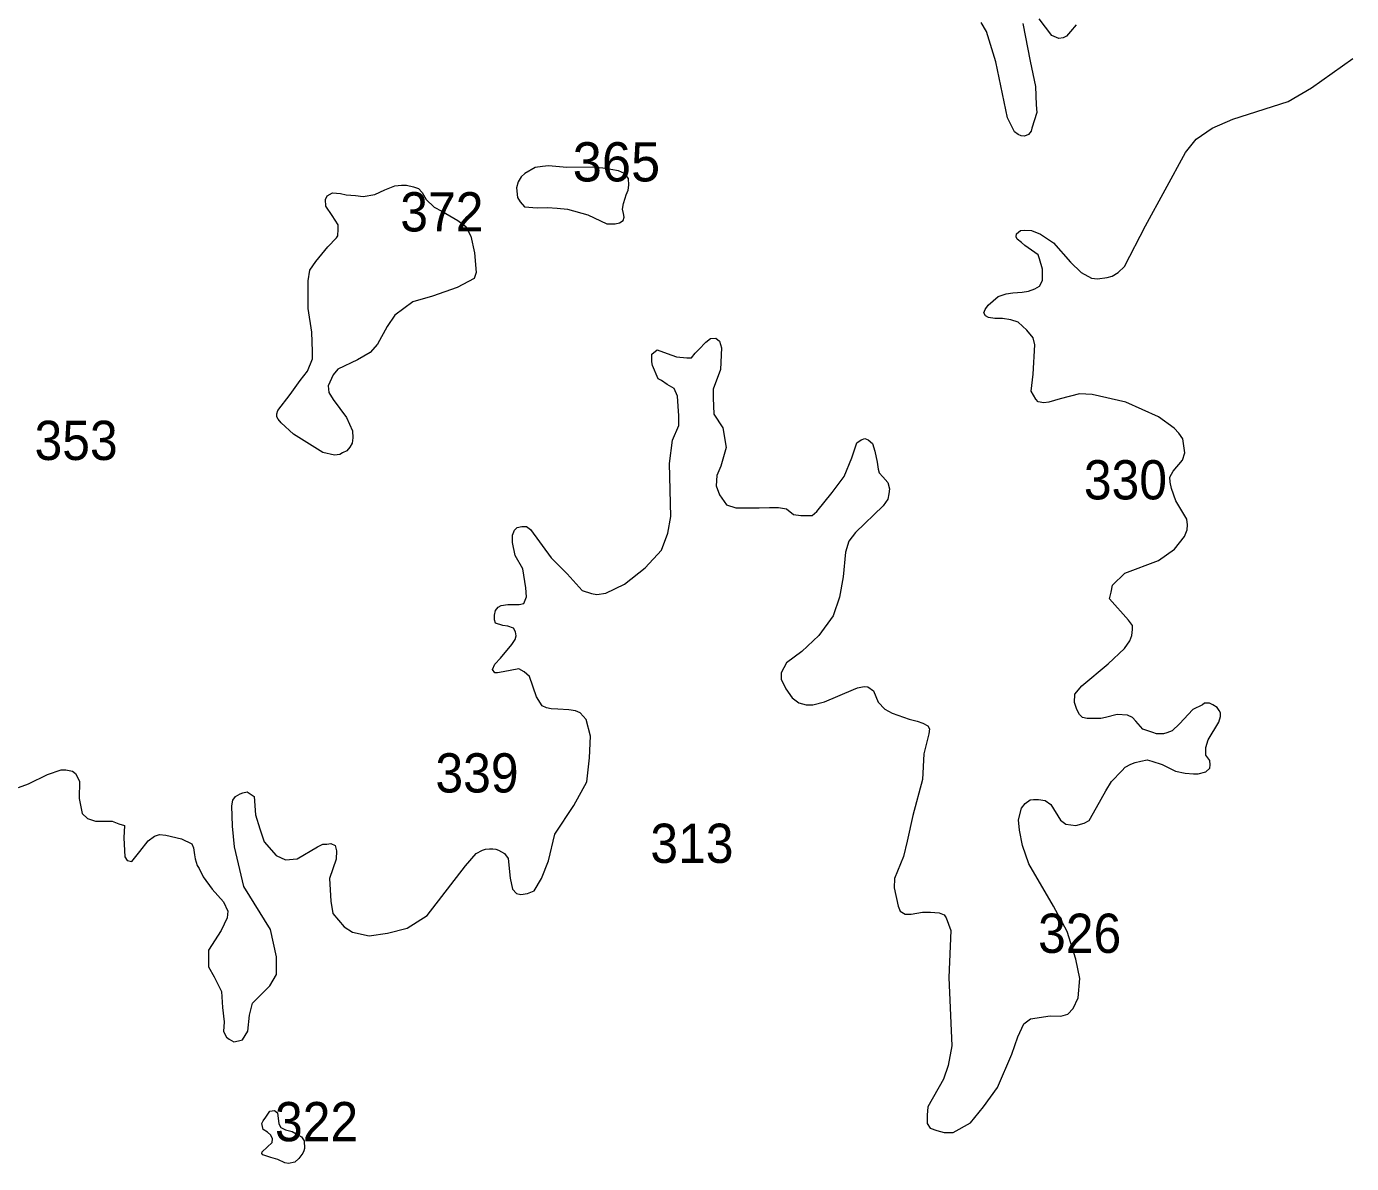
# Model space of a CAD drawing. Extents: x 445.4 to 500, y 8728.7 to 8784.
# Drawn here: x 482.81 to 488.21, y 8763.33 to 8767.97 of the extents above; entities that cross this region are included whole.
import ezdxf
from ezdxf.enums import TextEntityAlignment as Align

# ---------------------------------------------------------------- set-up
doc = ezdxf.new("R2010")
doc.units = 0
doc.header["$LTSCALE"] = 0.064
doc.layers.add('2', color=7, linetype='Continuous', lineweight=13)
doc.layers.add('21', color=7, linetype='Continuous')

msp = doc.modelspace()

# ---------------------------------------------------------------- linework, layer by layer
at = {"layer": '2'}
for points in [[(487.089, 8767.9728), (487.0653, 8767.9459), (487.0494, 8767.927), (487.0352, 8767.9206), (487.0178, 8767.9175), (487.0178, 8767.9175), (486.9893, 8767.9301), (486.9371, 8767.9981)], [(486.8707, 8767.9791), (486.9007, 8767.8258), (486.9229, 8767.7215), (486.926, 8767.6473), (486.9276, 8767.6157), (486.9083, 8767.5521), (486.9052, 8767.5394), (486.8941, 8767.5268), (486.8783, 8767.5189), (486.864, 8767.5205), (486.8514, 8767.5268), (486.8371, 8767.5378), (486.8087, 8767.5947), (486.7612, 8767.8223), (486.7231, 8767.9464), (486.7009, 8767.9828)], [(487.2918, 8766.4343), (487.1536, 8766.4662), (487.1028, 8766.4692), (487.0236, 8766.4483), (486.9773, 8766.4349), (486.9564, 8766.4319), (486.934, 8766.4364), (486.9236, 8766.4468), (486.9056, 8766.4797), (486.9131, 8766.5483), (486.9206, 8766.6691), (486.9131, 8766.6975), (486.8877, 8766.7288), (486.8514, 8766.7612), (486.8215, 8766.7702), (486.7887, 8766.7762), (486.7573, 8766.7762), (486.7304, 8766.7806), (486.7185, 8766.7866), (486.7125, 8766.7985), (486.717, 8766.812), (486.7289, 8766.8299), (486.7708, 8766.8657), (486.8036, 8766.8761), (486.8305, 8766.8806), (486.8678, 8766.8836), (486.8947, 8766.888), (486.9201, 8766.897), (486.9395, 8766.9074), (486.9515, 8766.9313), (486.9515, 8766.9776), (486.9395, 8767.0193), (486.9336, 8767.0357), (486.8798, 8767.073), (486.8649, 8767.0865), (486.8484, 8767.0999), (486.844, 8767.1089), (486.8454, 8767.1208), (486.8619, 8767.1342), (486.8768, 8767.1357), (486.9067, 8767.1342), (486.9425, 8767.1193), (486.9963, 8767.085), (487.065, 8767.0059), (487.1083, 8766.9641), (487.1512, 8766.9406), (487.1751, 8766.9376), (487.2154, 8766.9436), (487.2349, 8766.948), (487.2602, 8766.963), (487.2856, 8766.9883), (487.3708, 8767.1539), (487.4514, 8767.3001), (487.5339, 8767.4535), (487.5787, 8767.5072), (487.6429, 8767.552), (487.7281, 8767.5893), (487.9536, 8767.6609), (488.0492, 8767.7161), (488.2173, 8767.8364)], [(484.9747, 8765.1823), (484.9474, 8765.1844), (484.9284, 8765.1886), (484.9095, 8765.197), (484.8864, 8765.2327), (484.8584, 8765.3159), (484.8374, 8765.3348), (484.8374, 8765.3348), (484.8143, 8765.3474), (484.7512, 8765.3348), (484.7281, 8765.3306), (484.7176, 8765.3306), (484.7071, 8765.3453), (484.7176, 8765.3663), (484.7407, 8765.3915), (484.787, 8765.446), (484.7996, 8765.467), (484.8038, 8765.4817), (484.8017, 8765.4985), (484.7933, 8765.5132), (484.7701, 8765.5216), (484.7491, 8765.5237), (484.7197, 8765.5342), (484.7155, 8765.5468), (484.7155, 8765.5657), (484.7197, 8765.5846), (484.7302, 8765.5993), (484.7428, 8765.6056), (484.7701, 8765.6098), (484.787, 8765.6098), (484.8017, 8765.6098), (484.8164, 8765.6098), (484.8353, 8765.614), (484.8353, 8765.614), (484.8458, 8765.6413), (484.8437, 8765.677), (484.8311, 8765.7546), (484.7996, 8765.8092), (484.7891, 8765.863), (484.7891, 8765.8924), (484.7975, 8765.9134), (484.808, 8765.9239), (484.827, 8765.9281), (484.8459, 8765.9281), (484.8627, 8765.9155), (484.9468, 8765.8), (485.0119, 8765.7349), (485.0736, 8765.667), (485.1115, 8765.6544), (485.1325, 8765.6503), (485.1703, 8765.6565), (485.246, 8765.6922), (485.33, 8765.7594), (485.3973, 8765.8308), (485.4225, 8765.9001), (485.4354, 8765.9685), (485.4291, 8766.1847), (485.4418, 8766.2802), (485.467, 8766.339), (485.467, 8766.3789), (485.4649, 8766.4188), (485.4628, 8766.4587), (485.4481, 8766.4901), (485.4207, 8766.5069), (485.3976, 8766.5237), (485.3829, 8766.53), (485.3598, 8766.5846), (485.3577, 8766.5993), (485.3577, 8766.614), (485.3577, 8766.6308), (485.3577, 8766.6308), (485.3787, 8766.6476), (485.4207, 8766.6329), (485.4586, 8766.6203), (485.5006, 8766.6161), (485.5195, 8766.6161), (485.5195, 8766.6161), (485.5342, 8766.635), (485.5489, 8766.6497), (485.5784, 8766.6791), (485.5973, 8766.6938), (485.6183, 8766.6959), (485.6183, 8766.6959), (485.633, 8766.6833), (485.6414, 8766.656), (485.6372, 8766.5678), (485.6078, 8766.488), (485.6078, 8766.4524), (485.6099, 8766.3852), (485.6477, 8766.3306), (485.6604, 8766.2495), (485.6394, 8766.1739), (485.6226, 8766.1361), (485.6205, 8766.0941), (485.6331, 8766.0563), (485.6625, 8766.0164), (485.7004, 8766.0038), (485.7487, 8766.0038), (485.7949, 8766.0038), (485.837, 8766.0059), (485.8748, 8766.0059)], [(486.9955, 8764.3796), (486.8952, 8764.5525), (486.8697, 8764.6272), (486.857, 8764.6892), (486.8538, 8764.7321), (486.8649, 8764.7798), (486.8808, 8764.7988), (486.9015, 8764.8131), (486.9143, 8764.8147), (486.9349, 8764.8147), (486.962, 8764.81), (486.9858, 8764.7941), (487.024, 8764.7305), (487.0463, 8764.7146), (487.0877, 8764.7083), (487.1211, 8764.7178), (487.1417, 8764.7289), (487.172, 8764.7814), (487.2102, 8764.8497), (487.2331, 8764.8873), (487.2745, 8764.9318), (487.2888, 8764.9461), (487.3111, 8764.9588), (487.3286, 8764.9651), (487.3524, 8764.9715), (487.3779, 8764.9763), (487.397, 8764.9715), (487.4399, 8764.9572), (487.494, 8764.9302), (487.5338, 8764.9222), (487.5672, 8764.9191), (487.5863, 8764.9191), (487.6181, 8764.927), (487.634, 8764.9429), (487.6356, 8764.9556), (487.634, 8764.9731), (487.6181, 8764.9953), (487.6181, 8765.0271), (487.6277, 8765.0573), (487.6706, 8765.1304), (487.677, 8765.1526), (487.677, 8765.1685), (487.6722, 8765.1781), (487.6642, 8765.1892), (487.6467, 8765.2003), (487.6324, 8765.2067), (487.6117, 8765.2067), (487.6038, 8765.2003), (487.564, 8765.1813), (487.5099, 8765.1225), (487.4797, 8765.0939), (487.459, 8765.0859), (487.4447, 8765.0827), (487.4336, 8765.0827), (487.4161, 8765.0827), (487.4018, 8765.0875), (487.3604, 8765.1018), (487.3318, 8765.1336), (487.319, 8765.1495), (487.2983, 8765.159), (487.2554, 8765.1606), (487.2077, 8765.1495), (487.1886, 8765.1447), (487.1552, 8765.1447), (487.144, 8765.1447), (487.1329, 8765.1447), (487.1138, 8765.1495), (487.1027, 8765.1606), (487.0915, 8765.1813), (487.082, 8765.2099), (487.0834, 8765.2443), (487.1121, 8765.2777), (487.2187, 8765.3683), (487.2855, 8765.4303), (487.3077, 8765.462), (487.3157, 8765.4827), (487.3189, 8765.5081), (487.3189, 8765.524), (487.3014, 8765.5463), (487.2243, 8765.6334), (487.2308, 8765.6595), (487.2373, 8765.6888), (487.2873, 8765.7371), (487.4245, 8765.7888), (487.4892, 8765.8353), (487.5307, 8765.8875), (487.5411, 8765.9143), (487.5426, 8765.9352), (487.5397, 8765.9576), (487.4948, 8766.0322), (487.4769, 8766.0829), (487.4724, 8766.1083), (487.4709, 8766.1292), (487.4844, 8766.1531), (487.5218, 8766.1986), (487.5323, 8766.2284), (487.5233, 8766.2851), (487.5069, 8766.309), (487.489, 8766.3284), (487.4247, 8766.3746), (487.2918, 8766.4343)], [(485.8748, 8766.0059), (485.9063, 8765.9996), (485.9358, 8765.9765), (485.9652, 8765.9723), (486.0114, 8765.9723), (486.0303, 8765.9891), (486.0934, 8766.0668), (486.1417, 8766.1319), (486.1733, 8766.2075), (486.1943, 8766.2683), (486.2111, 8766.2809), (486.2258, 8766.2872), (486.2405, 8766.2809), (486.2573, 8766.2662), (486.2678, 8766.2348), (486.2763, 8766.1907), (486.2805, 8766.1613), (486.2847, 8766.1466), (486.2994, 8766.1298), (486.3204, 8766.1067), (486.3204, 8766.1067), (486.3267, 8766.0815), (486.3246, 8766.0605), (486.3204, 8766.0395), (486.3015, 8766.0122), (486.188, 8765.9031), (486.1607, 8765.8674), (486.148, 8765.8233), (486.1375, 8765.7225), (486.1231, 8765.6391), (486.0979, 8765.5635), (486.039, 8765.4838), (485.9697, 8765.4187), (485.9066, 8765.3725), (485.8856, 8765.3305), (485.8856, 8765.3053), (485.9045, 8765.2654), (485.9297, 8765.2297), (485.957, 8765.2087), (485.9865, 8765.2003), (486.0138, 8765.2003), (486.0621, 8765.2129), (486.1798, 8765.2633), (486.1967, 8765.2696), (486.224, 8765.2759), (486.2387, 8765.2738), (486.2618, 8765.257), (486.2807, 8765.2108), (486.308, 8765.1835), (486.3375, 8765.1667), (486.4068, 8765.1416), (486.4394, 8765.1336), (486.4625, 8765.1253), (486.4836, 8765.1148), (486.4899, 8765.1022), (486.4873, 8765.0821), (486.4678, 8765.0012), (486.4622, 8764.8966), (486.4217, 8764.7489), (486.3994, 8764.6448), (486.384, 8764.5821), (486.3477, 8764.4928), (486.3463, 8764.4538), (486.3631, 8764.3799), (486.37, 8764.359), (486.391, 8764.3465), (486.4161, 8764.3465), (486.4622, 8764.3548), (486.4943, 8764.3548), (486.5292, 8764.352), (486.5501, 8764.3437), (486.5585, 8764.3325), (486.5766, 8764.2809), (486.5694, 8764.0885), (486.5816, 8763.8103), (486.5669, 8763.7303), (486.5474, 8763.6742), (486.4839, 8763.5619), (486.4814, 8763.5278), (486.4814, 8763.4936), (486.4936, 8763.4741), (486.5205, 8763.4643), (486.5498, 8763.457), (486.5864, 8763.457), (486.6573, 8763.4961), (486.711, 8763.5619), (486.7672, 8763.64), (486.8258, 8763.7766), (486.8506, 8763.8466), (486.875, 8763.9002), (486.875, 8763.9002), (486.9019, 8763.9197), (486.9825, 8763.9319), (487.0257, 8763.9315), (487.0544, 8763.9394), (487.0767, 8763.9617), (487.0973, 8764.0061), (487.1037, 8764.084), (487.0878, 8764.1635), (487.0512, 8764.2763), (486.9955, 8764.3796)], [(483.2692, 8764.6021), (483.3029, 8764.6462), (483.3281, 8764.6651), (483.3491, 8764.6714), (483.3743, 8764.6693), (483.4395, 8764.6546), (483.4815, 8764.6336), (483.4878, 8764.6168), (483.492, 8764.5895), (483.4941, 8764.5727), (483.5025, 8764.5454), (483.5109, 8764.5328), (483.5278, 8764.4993), (483.5635, 8764.4489), (483.6105, 8764.3973), (483.6273, 8764.3595), (483.6252, 8764.3322), (483.6, 8764.2797), (483.5496, 8764.1999), (483.5496, 8764.1747), (483.5496, 8764.1327), (483.5727, 8764.0908), (483.6021, 8764.032), (483.6063, 8763.9669), (483.6126, 8763.9081), (483.6105, 8763.8682), (483.6231, 8763.8451), (483.6336, 8763.8367), (483.6526, 8763.8262), (483.6715, 8763.8304), (483.6883, 8763.8346), (483.6883, 8763.8346), (483.7093, 8763.8703), (483.7156, 8763.9354), (483.7282, 8763.9837), (483.7997, 8764.0551), (483.827, 8764.1013), (483.827, 8764.1726), (483.8018, 8764.2839), (483.6925, 8764.4602), (483.6548, 8764.6213), (483.6464, 8764.7053), (483.6443, 8764.7892), (483.6485, 8764.8123), (483.659, 8764.827), (483.6779, 8764.8375), (483.6884, 8764.8417), (483.7074, 8764.8459), (483.7074, 8764.8459), (483.7347, 8764.827), (483.741, 8764.7514), (483.7578, 8764.6948), (483.7767, 8764.6423), (483.8251, 8764.5856), (483.8629, 8764.5688), (483.9112, 8764.573), (483.9938, 8764.6222), (484.0148, 8764.6327), (484.0316, 8764.6327), (484.0484, 8764.6348), (484.0484, 8764.6348), (484.0652, 8764.6264), (484.0715, 8764.6054), (484.0694, 8764.5718), (484.0421, 8764.492), (484.0484, 8764.3997), (484.0568, 8764.3493), (484.1031, 8764.2947), (484.1367, 8764.2737), (484.204, 8764.259), (484.2796, 8764.2695), (484.3595, 8764.2905), (484.4415, 8764.3409), (484.597, 8764.5445), (484.6411, 8764.5949), (484.6663, 8764.6075), (484.679, 8764.6117), (484.6958, 8764.6138), (484.7084, 8764.6138), (484.721, 8764.6117), (484.7315, 8764.6075), (484.7567, 8764.5949), (484.7714, 8764.5739), (484.7798, 8764.4941), (484.7893, 8764.4484), (484.8061, 8764.4316), (484.823, 8764.4274), (484.8503, 8764.4316), (484.8776, 8764.4421), (484.907, 8764.4925), (484.9365, 8764.5639), (484.9617, 8764.6731), (485.0394, 8764.7906), (485.0924, 8764.8863), (485.1029, 8764.985), (485.1071, 8765.0731), (485.0903, 8765.1403), (485.0651, 8765.1676), (485.0462, 8765.176), (485.0188, 8765.1802), (484.9747, 8765.1823)], [(482.7741, 8764.8635), (482.8141, 8764.8782), (482.8918, 8764.9159), (482.9477, 8764.9359), (482.9666, 8764.9359), (482.9939, 8764.9296), (483.0065, 8764.9212), (483.0233, 8764.8897), (483.0212, 8764.8184), (483.0338, 8764.7575), (483.0549, 8764.7365), (483.0885, 8764.726), (483.1557, 8764.726), (483.1831, 8764.7155), (483.2062, 8764.7092), (483.2041, 8764.6588), (483.2083, 8764.5811), (483.2083, 8764.5811), (483.2167, 8764.5664), (483.2356, 8764.5622), (483.2692, 8764.6021)]]:
    msp.add_lwpolyline(points, dxfattribs=at)
for points in [[(485.1143, 8767.3932), (485.0108, 8767.3911), (484.9356, 8767.3984), (484.9115, 8767.3963), (484.8822, 8767.3911), (484.8394, 8767.3671), (484.8247, 8767.3535), (484.8122, 8767.3337), (484.8059, 8767.3086), (484.8101, 8767.27), (484.8206, 8767.2512), (484.8383, 8767.2314), (484.8896, 8767.2272), (484.9324, 8767.2282), (484.9711, 8767.2262), (485.014, 8767.222), (485.0966, 8767.199), (485.1739, 8767.1625), (485.2074, 8767.1625), (485.2262, 8767.1656), (485.2408, 8767.175), (485.244, 8767.1886), (485.2419, 8767.2042), (485.2377, 8767.222), (485.2419, 8767.2449), (485.2481, 8767.2669), (485.2534, 8767.2804), (485.2607, 8767.2992), (485.2638, 8767.3201), (485.2617, 8767.3473), (485.2461, 8767.3671), (485.222, 8767.3786), (485.1906, 8767.3838), (485.1582, 8767.389)], [(484.6329, 8766.9389), (484.5638, 8766.9023), (484.4625, 8766.8671), (484.3828, 8766.8441), (484.3091, 8766.789), (484.2784, 8766.743), (484.2381, 8766.6714), (484.209, 8766.6377), (484.1568, 8766.607), (484.077, 8766.5687), (484.0571, 8766.5458), (484.0371, 8766.5013), (484.0402, 8766.4737), (484.0571, 8766.4462), (484.1123, 8766.3726), (484.1369, 8766.3175), (484.1383, 8766.2889), (484.1352, 8766.2675), (484.126, 8766.2506), (484.1137, 8766.2368), (484.0953, 8766.2276), (484.0846, 8766.2215), (484.0631, 8766.2185), (484.0155, 8766.2292), (483.8959, 8766.3043), (483.8452, 8766.3502), (483.833, 8766.3655), (483.8284, 8766.3747), (483.8284, 8766.387), (483.8314, 8766.4008), (483.8821, 8766.4667), (483.9235, 8766.5229), (483.9527, 8766.5612), (483.9726, 8766.6117), (483.9726, 8766.6408), (483.9711, 8766.7205), (483.9558, 8766.817), (483.9558, 8766.8823), (483.9558, 8766.9298), (483.9619, 8766.9727), (483.9865, 8767.008), (484.0356, 8767.0677), (484.0708, 8767.1045), (484.077, 8767.1137), (484.0785, 8767.1397), (484.0785, 8767.1581), (484.054, 8767.1964), (484.0279, 8767.2342), (484.0263, 8767.2617), (484.0325, 8767.2755), (484.0555, 8767.2878), (484.0877, 8767.2863), (484.1107, 8767.2801), (484.1491, 8767.2771), (484.1798, 8767.274), (484.2273, 8767.2817), (484.2688, 8767.3001), (484.3086, 8767.3169), (484.3363, 8767.32), (484.3562, 8767.32), (484.3854, 8767.3123), (484.4053, 8767.3062), (484.4206, 8767.2893), (484.4375, 8767.2617), (484.4697, 8767.2296), (484.5004, 8767.2143), (484.5664, 8767.1759), (484.5986, 8767.1514), (484.6186, 8767.1116), (484.6344, 8767.0431), (484.6406, 8766.9634)], [(483.7714, 8763.5036), (483.7823, 8763.5195), (483.7996, 8763.5438), (483.8177, 8763.5466), (483.8302, 8763.5368), (483.8359, 8763.492), (483.8441, 8763.4773), (483.8633, 8763.4673), (483.8908, 8763.4608), (483.9067, 8763.4519), (483.9282, 8763.4385), (483.9388, 8763.4223), (483.9409, 8763.3921), (483.9381, 8763.3815), (483.9345, 8763.3725), (483.9172, 8763.3502), (483.9018, 8763.3362), (483.876, 8763.3303), (483.8599, 8763.3327), (483.8316, 8763.3461), (483.8038, 8763.3554), (483.7712, 8763.365), (483.7669, 8763.3708), (483.7683, 8763.3773), (483.8091, 8763.4161), (483.8101, 8763.4302), (483.8033, 8763.4464), (483.7898, 8763.4574), (483.7717, 8763.4686), (483.7671, 8763.4937)]]:
    msp.add_lwpolyline(points, close=True, dxfattribs=at)

# ---------------------------------------------------------------- texts
at = {"layer": '21'}
msp.add_text('365', height=0.16, dxfattribs=at).set_placement((485.0347, 8767.3348))
at = {"layer": '21', "width": 0.95}
for s, p in [('372', (484.3314, 8767.1309)), ('330', (487.12, 8766.0382)), ('313', (485.3515, 8764.5561)), ('326', (486.9333, 8764.1891)), ('322', (483.8202, 8763.421))]:
    msp.add_text(s, height=0.16, dxfattribs=at).set_placement(p)
for s, p in [('353', (483.1785, 8766.199)), ('339', (484.8139, 8764.8431))]:
    msp.add_text(s, height=0.16, dxfattribs=at).set_placement(p, align=Align.RIGHT)

doc.saveas('drawing.dxf')
